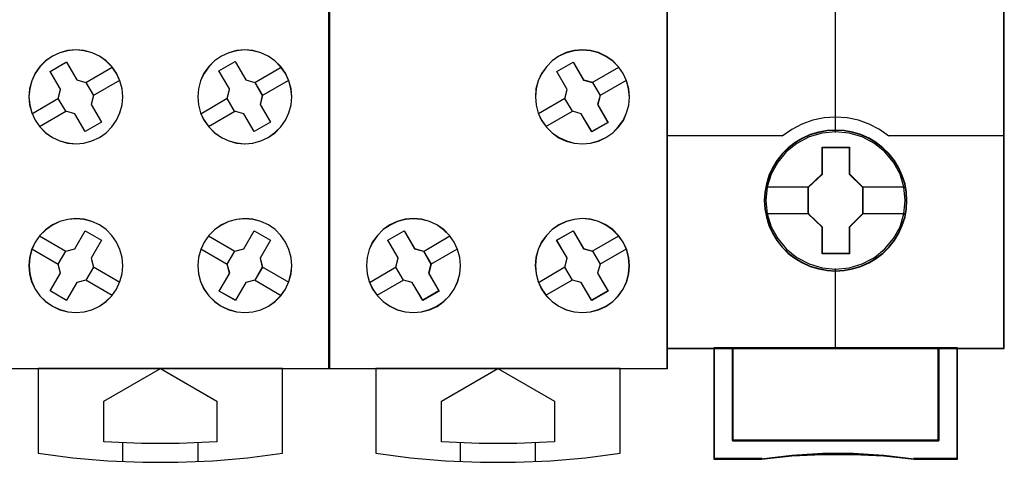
# Model space of a CAD drawing. Header units: millimetres. Extents: x -1290 to 1795, y -4192 to -1311.
# Tile 745 of 1056: x 1456.6 to 1467.09, y -2605.54 to -2600.82. Entities that reach past the tile are written whole.
import ezdxf

# ---------------------------------------------------------------- set-up
doc = ezdxf.new("R2010")
doc.units = ezdxf.units.MM
doc.layers.add('45', color=7, linetype='Continuous')
doc.layers.add('Aparatura', color=7, linetype='Continuous', lineweight=13)

# ---------------------------------------------------------------- blocks, each defined once
blk = doc.blocks.new('*U334')
at = {"layer": '45', "color": 7}
for points in [[(288.52548, -233.587806), (306.528895, -233.587806), (306.528895, -233.587806), (306.528895, -316.572887), (306.528895, -316.572887), (288.52548, -316.572887), (288.52548, -316.572887), (288.52548, -233.587806), (288.52548, -233.587806)], [(295.192997, -300.810982), (294.935233, -300.453901), (294.630603, -300.149504), (294.279107, -299.897791), (293.886604, -299.716323), (293.453092, -299.599247), (293.019581, -299.558271), (292.586069, -299.599247), (292.170132, -299.710469), (291.77177, -299.897791), (291.414416, -300.14365), (291.09807, -300.453901), (290.852023, -300.810982), (290.670417, -301.20904), (290.55911, -301.630514), (290.518102, -302.063694), (290.55911, -302.496875), (290.670417, -302.918348), (290.852023, -303.316406), (291.103928, -303.673487), (291.414416, -303.983738), (291.77177, -304.235451), (292.170132, -304.416919), (292.586069, -304.528141), (293.019581, -304.569118), (293.453092, -304.533995), (293.880745, -304.416919), (294.279107, -304.235451), (294.636462, -303.983738), (294.941091, -303.673487), (295.192997, -303.316406), (295.374603, -302.924202), (295.491768, -302.496875), (295.532776, -302.069548), (295.491768, -301.636367), (295.374603, -301.20904), (295.192997, -300.810982)], [(295.190023, -300.814124), (294.932719, -300.457683), (294.628633, -300.153831), (294.277765, -299.902569), (293.885962, -299.721426), (293.453224, -299.60456), (293.020486, -299.563657), (292.587749, -299.60456), (292.172554, -299.715583), (291.774903, -299.902569), (291.418187, -300.147987), (291.102406, -300.457683), (290.856798, -300.814124), (290.675516, -301.211469), (290.564407, -301.632187), (290.523473, -302.064592), (290.564407, -302.496997), (290.675516, -302.917715), (290.856798, -303.315059), (291.108253, -303.671501), (291.418187, -303.981196), (291.774903, -304.232458), (292.172554, -304.413601), (292.587749, -304.524624), (293.020486, -304.565527), (293.453224, -304.530467), (293.880114, -304.413601), (294.277765, -304.232458), (294.634481, -303.981196), (294.938567, -303.671501), (295.190023, -303.315059), (295.371305, -302.923558), (295.488261, -302.496997), (295.529195, -302.070435), (295.488261, -301.638031), (295.371305, -301.211469), (295.190023, -300.814124)], [(304.19109, -300.810982), (303.93916, -300.453901), (303.628642, -300.149504), (303.277112, -299.897791), (302.88457, -299.716323), (302.456875, -299.599247), (302.023321, -299.558271), (301.589768, -299.599247), (301.167932, -299.710469), (300.77539, -299.897791), (300.412142, -300.14365), (300.101624, -300.453901), (299.849694, -300.810982), (299.66807, -301.20904), (299.556752, -301.630514), (299.521599, -302.063694), (299.556752, -302.496875), (299.66807, -302.918348), (299.849694, -303.316406), (300.107483, -303.673487), (300.418001, -303.983738), (300.77539, -304.235451), (301.167932, -304.416919), (301.589768, -304.528141), (302.017463, -304.569118), (302.456875, -304.533995), (302.88457, -304.416919), (303.277112, -304.235451), (303.634501, -303.977884), (303.945019, -303.673487), (304.19109, -303.316406), (304.372714, -302.924202), (304.495749, -302.496875), (304.530902, -302.069548), (304.489891, -301.636367), (304.372714, -301.20904), (304.19109, -300.810982)], [(304.186326, -300.814124), (303.934847, -300.457683), (303.624883, -300.153831), (303.273981, -299.902569), (302.882141, -299.721426), (302.45521, -299.60456), (302.022431, -299.563657), (301.589652, -299.60456), (301.16857, -299.715583), (300.77673, -299.902569), (300.414131, -300.147987), (300.104168, -300.457683), (299.852688, -300.814124), (299.671389, -301.211469), (299.56027, -301.632187), (299.52518, -302.064592), (299.56027, -302.496997), (299.671389, -302.917715), (299.852688, -303.315059), (300.110016, -303.671501), (300.41998, -303.981196), (300.77673, -304.232458), (301.16857, -304.413601), (301.589652, -304.524624), (302.016583, -304.565527), (302.45521, -304.530467), (302.882141, -304.413601), (303.273981, -304.232458), (303.630732, -303.975353), (303.940695, -303.671501), (304.186326, -303.315059), (304.367626, -302.923558), (304.490441, -302.496997), (304.525531, -302.070435), (304.484593, -301.638031), (304.367626, -301.211469), (304.186326, -300.814124)], [(291.653162, -300.710268), (292.527278, -300.206395), (292.527278, -300.206395), (293.0846, -301.16141), (293.0846, -301.16141), (293.55979, -301.296167), (293.55979, -301.296167), (293.958716, -301.987527), (293.958716, -301.987527), (293.835518, -302.467964), (293.835518, -302.467964), (294.386974, -303.41712), (294.386974, -303.41712), (293.512858, -303.920993), (293.512858, -303.920993), (292.961402, -302.971837), (292.961402, -302.971837), (292.486212, -302.83708), (292.486212, -302.83708), (292.087287, -302.14572), (292.087287, -302.14572), (292.210484, -301.665283), (292.210484, -301.665283), (291.653162, -300.710268), (291.653162, -300.710268)], [(291.656743, -300.714193), (292.528569, -300.211781), (293.084431, -301.164027), (293.558377, -301.298393), (293.956257, -301.987748), (293.833382, -302.466792), (294.383393, -303.413195), (293.511567, -303.915607), (292.961556, -302.969204), (292.48761, -302.834838), (292.08973, -302.145482), (292.212605, -301.666438), (291.656743, -300.714193)], [(300.644127, -300.675608), (301.512629, -300.17767), (301.530234, -300.20696), (302.08185, -301.16183), (302.08185, -301.16183), (302.563047, -301.296566), (302.563047, -301.296566), (302.962089, -301.987821), (302.962089, -301.987821), (302.838855, -302.468185), (302.838855, -302.468185), (303.390471, -303.417197), (303.390471, -303.417197), (302.521969, -303.920993), (302.521969, -303.920993), (301.970353, -302.971981), (301.970353, -302.971981), (301.483288, -302.837245), (301.483288, -302.837245), (301.084246, -302.14599), (301.084246, -302.14599), (301.213348, -301.665626), (301.201612, -301.636336), (300.644127, -300.675608), (300.644127, -300.675608)], [(300.647708, -300.679561), (301.513379, -300.183056), (301.530926, -300.212262), (302.080744, -301.164384), (302.560373, -301.298732), (302.958114, -301.987998), (302.835282, -302.46698), (303.3851, -303.41326), (302.519429, -303.915607), (301.969611, -302.969326), (301.484133, -302.834978), (301.086392, -302.145712), (301.215073, -301.66673), (301.203375, -301.637524), (300.647708, -300.679561)], [(295.192964, -312.31654), (295.374587, -311.918482), (295.485905, -311.497009), (295.532776, -311.069682), (295.497623, -310.630648), (295.374587, -310.203321), (295.192964, -309.811117), (294.946893, -309.454035), (294.636374, -309.143784), (294.278985, -308.892071), (293.880585, -308.710604), (293.458749, -308.593528), (293.019336, -308.558405), (292.591641, -308.599382), (292.169805, -308.710604), (291.771404, -308.897925), (291.414016, -309.149638), (291.109356, -309.454035), (290.851567, -309.811117), (290.669944, -310.209175), (290.558626, -310.630648), (290.523473, -311.063829), (290.558626, -311.502863), (290.669944, -311.918482), (290.851567, -312.31654), (291.103497, -312.673622), (291.414016, -312.983873), (291.771404, -313.235586), (292.169805, -313.417053), (292.591641, -313.528275), (293.025195, -313.569252), (293.458749, -313.528275), (293.880585, -313.422907), (294.278985, -313.229732), (294.630515, -312.978019), (294.941034, -312.673622), (295.192964, -312.31654)], [(295.18999, -312.315194), (295.371289, -311.917849), (295.482408, -311.497131), (295.529195, -311.07057), (295.494105, -310.632322), (295.371289, -310.20576), (295.18999, -309.814259), (294.944359, -309.457817), (294.634396, -309.148122), (294.277645, -308.89686), (293.879957, -308.715717), (293.458874, -308.598851), (293.020247, -308.563791), (292.593316, -308.604694), (292.172234, -308.715717), (291.774545, -308.902703), (291.417795, -309.153965), (291.11368, -309.457817), (290.856352, -309.814259), (290.675053, -310.211604), (290.563934, -310.632322), (290.528844, -311.064726), (290.563934, -311.502974), (290.675053, -311.917849), (290.856352, -312.315194), (291.107832, -312.671635), (291.417795, -312.981331), (291.774545, -313.232593), (292.172234, -313.413735), (292.593316, -313.524758), (293.026095, -313.565661), (293.458874, -313.524758), (293.879957, -313.419579), (294.277645, -313.226749), (294.628547, -312.975487), (294.93851, -312.671635), (295.18999, -312.315194)], [(304.19109, -312.31654), (304.372714, -311.918482), (304.489891, -311.497009), (304.530902, -311.069682), (304.495749, -310.630648), (304.378573, -310.203321), (304.196949, -309.811117), (303.945019, -309.454035), (303.64036, -309.143784), (303.282971, -308.892071), (302.88457, -308.710604), (302.456875, -308.593528), (302.023321, -308.558405), (301.589768, -308.599382), (301.167932, -308.710604), (300.77539, -308.897925), (300.412142, -309.149638), (300.107483, -309.454035), (299.855553, -309.811117), (299.673929, -310.209175), (299.556752, -310.630648), (299.521599, -311.063829), (299.556752, -311.502863), (299.66807, -311.918482), (299.849694, -312.31654), (300.101624, -312.673622), (300.418001, -312.983873), (300.769531, -313.235586), (301.167932, -313.417053), (301.589768, -313.528275), (302.023321, -313.569252), (302.456875, -313.528275), (302.88457, -313.422907), (303.282971, -313.229732), (303.634501, -312.978019), (303.93916, -312.673622), (304.19109, -312.31654)], [(304.186326, -312.315194), (304.367626, -311.917849), (304.484593, -311.497131), (304.525531, -311.07057), (304.490441, -310.632322), (304.373474, -310.20576), (304.192175, -309.814259), (303.940695, -309.457817), (303.63658, -309.148122), (303.27983, -308.89686), (302.882141, -308.715717), (302.45521, -308.598851), (302.022431, -308.563791), (301.589652, -308.604694), (301.16857, -308.715717), (300.77673, -308.902703), (300.414131, -309.153965), (300.110016, -309.457817), (299.858537, -309.814259), (299.677237, -310.211604), (299.56027, -310.632322), (299.52518, -311.064726), (299.56027, -311.502974), (299.671389, -311.917849), (299.852688, -312.315194), (300.104168, -312.671635), (300.41998, -312.981331), (300.770881, -313.232593), (301.16857, -313.413735), (301.589652, -313.524758), (302.022431, -313.565661), (302.45521, -313.524758), (302.882141, -313.419579), (303.27983, -313.226749), (303.630732, -312.975487), (303.934847, -312.671635), (304.186326, -312.315194)], [(292.961143, -310.162878), (293.512699, -309.208325), (293.512699, -309.208325), (294.386974, -309.711954), (294.386974, -309.711954), (293.835418, -310.666508), (293.835418, -310.666508), (293.964506, -311.140856), (293.964506, -311.140856), (293.55964, -311.837739), (293.55964, -311.837739), (293.084363, -311.966574), (293.084363, -311.966574), (292.532808, -312.921127), (292.532808, -312.921127), (291.658533, -312.417498), (291.658533, -312.417498), (292.210089, -311.462945), (292.210089, -311.462945), (292.081001, -310.988596), (292.081001, -310.988596), (292.485867, -310.291714), (292.485867, -310.291714), (292.961143, -310.162878), (292.961143, -310.162878)], [(292.961305, -310.164623), (293.511413, -309.211916), (294.383393, -309.714571), (293.833285, -310.667278), (293.962034, -311.140709), (293.558231, -311.836244), (293.084202, -311.96483), (292.534093, -312.917537), (291.662113, -312.414881), (292.212222, -311.462175), (292.083473, -310.988743), (292.487276, -310.293209), (292.961305, -310.164623)], [(302.521494, -309.208325), (303.390471, -309.711954), (303.390471, -309.711954), (302.838554, -310.666508), (302.838554, -310.666508), (302.961854, -311.140856), (302.961854, -311.140856), (302.556723, -311.837739), (302.556723, -311.837739), (302.087006, -311.966574), (302.087006, -311.966574), (301.529217, -312.921127), (301.529217, -312.921127), (300.66024, -312.423354), (300.66024, -312.423354), (301.218029, -311.462945), (301.218029, -311.462945), (301.082985, -310.988596), (301.082985, -310.988596), (301.488117, -310.291714), (301.488117, -310.291714), (301.969577, -310.168735), (301.969577, -310.168735), (302.521494, -309.208325), (302.521494, -309.208325)], [(302.519542, -309.211916), (303.3851, -309.714571), (302.835354, -310.667278), (302.95817, -311.140709), (302.554633, -311.836244), (302.086763, -311.96483), (301.531169, -312.917537), (300.665611, -312.420726), (301.221206, -311.462175), (301.086693, -310.988743), (301.49023, -310.293209), (301.969796, -310.170468), (302.519542, -309.211916)], [(291.01581, -316.56032), (291.01581, -321.063152), (291.01581, -321.063152), (292.87049, -321.30908), (294.72517, -321.478888), (296.591551, -321.555009), (298.452082, -321.555009), (300.324314, -321.478888), (302.173144, -321.30908), (304.027824, -321.063152), (304.027824, -321.063152), (304.027824, -316.56032), (291.01581, -316.56032)], [(294.517667, -318.294283), (297.527673, -316.56032), (297.527673, -316.56032), (300.525966, -318.294283), (300.525966, -318.294283), (300.525966, -320.461738), (300.525966, -320.461738), (298.529056, -320.549608), (296.520433, -320.549608), (294.517667, -320.461738), (294.517667, -320.461738), (294.517667, -318.294283), (294.517667, -318.294283)]]:
    blk.add_lwpolyline(points, close=True, dxfattribs=at)
at = {"layer": '45', "color": 59}
blk.add_lwpolyline([(288.529061, -233.593193), (306.525314, -233.593193), (306.525314, -316.567501), (288.529061, -316.567501), (288.529061, -233.593193)], close=True, dxfattribs=at)
at = {"layer": '45', "color": 7}
for points in [[(293.552687, -301.305155), (294.967036, -300.488267)], [(302.554394, -301.305155), (303.963372, -300.488267)], [(293.950137, -301.994573), (295.364486, -301.175889)], [(302.951844, -301.994573), (304.366193, -301.175889)], [(290.682811, -302.964067), (292.09537, -302.139997)], [(299.679147, -302.964067), (301.093496, -302.139997)], [(291.080261, -303.651689), (292.49282, -302.829415)], [(300.081968, -303.651689), (301.490946, -302.829415)], [(291.085632, -309.475834), (292.49282, -310.299903)], [(300.081968, -309.475834), (301.496317, -310.299903)], [(290.682811, -310.170637), (292.089999, -310.994707)], [(299.679147, -310.170637), (301.093496, -310.994707)], [(293.955508, -311.134745), (295.369857, -311.951634)], [(302.951844, -311.134745), (304.366193, -311.951634)], [(293.552687, -311.829549), (294.967036, -312.646437)], [(302.549023, -311.829549), (303.963372, -312.653619)], [(295.516663, -320.51011), (295.516663, -321.519101)], [(299.514438, -320.51011), (299.514438, -321.519101)]]:
    blk.add_lwpolyline(points, dxfattribs=at)
blk = doc.blocks.new('*U335')
at = {"layer": '45', "color": 7}
for points in [[(306.509201, -233.591397), (324.517986, -233.591397), (324.517986, -233.591397), (324.517986, -316.574683), (324.517986, -316.574683), (306.509201, -316.574683), (306.509201, -316.574683), (306.509201, -233.591397), (306.509201, -233.591397)], [(306.516362, -233.598579), (324.510825, -233.598579), (324.510825, -316.567501), (306.516362, -316.567501), (306.516362, -233.598579)], [(322.185682, -300.81592), (321.933482, -300.458455), (321.622631, -300.14787), (321.264859, -299.901746), (320.866031, -299.708364), (320.443743, -299.597022), (320.01559, -299.561861), (319.575706, -299.602882), (319.153418, -299.708364), (318.75459, -299.895886), (318.396818, -300.14787), (318.091832, -300.458455), (317.839632, -300.81592), (317.651948, -301.208545), (317.534646, -301.630472), (317.50532, -302.069978), (317.540511, -302.503624), (317.651948, -302.93141), (317.833766, -303.324036), (318.091832, -303.681501), (318.396818, -303.986226), (318.760455, -304.24407), (319.153418, -304.425732), (319.575706, -304.537074), (320.01559, -304.578094), (320.443743, -304.537074), (320.871897, -304.425732), (321.264859, -304.238209), (321.628496, -303.986226), (321.927617, -303.675641), (322.191548, -303.324036), (322.367501, -302.92555), (322.484803, -302.503624), (322.519994, -302.075838), (322.478938, -301.630472), (322.367501, -301.214406), (322.185682, -300.81592)], [(322.179476, -300.81951), (321.927996, -300.463069), (321.618033, -300.153374), (321.261283, -299.907955), (320.863594, -299.715126), (320.442512, -299.604103), (320.015581, -299.569043), (319.576954, -299.609946), (319.155872, -299.715126), (318.758183, -299.902111), (318.401433, -300.153374), (318.097318, -300.463069), (317.845838, -300.81951), (317.65869, -301.211012), (317.541723, -301.63173), (317.512481, -302.069978), (317.547571, -302.502383), (317.65869, -302.928944), (317.83999, -303.320445), (318.097318, -303.676887), (318.401433, -303.980739), (318.764031, -304.237844), (319.155872, -304.418987), (319.576954, -304.53001), (320.015581, -304.570913), (320.442512, -304.53001), (320.869442, -304.418987), (321.261283, -304.232001), (321.623881, -303.980739), (321.922148, -303.671044), (322.185324, -303.320445), (322.360775, -302.923101), (322.477743, -302.502383), (322.512833, -302.075821), (322.471894, -301.63173), (322.360775, -301.216855), (322.179476, -300.81951)], [(318.643961, -300.71459), (319.514647, -300.209986), (319.514647, -300.209986), (320.067651, -301.166386), (320.067651, -301.166386), (320.550058, -301.289603), (320.550058, -301.289603), (320.955986, -301.987833), (320.955986, -301.987833), (320.82656, -302.474834), (320.82656, -302.474834), (321.379563, -303.431234), (321.379563, -303.431234), (320.508877, -303.92997), (320.508877, -303.92997), (319.94999, -302.97357), (319.94999, -302.97357), (319.473466, -302.838618), (319.473466, -302.838618), (319.067538, -302.146255), (319.067538, -302.146255), (319.196964, -301.670989), (319.196964, -301.670989), (318.643961, -300.71459), (318.643961, -300.71459)], [(318.652912, -300.719823), (319.51847, -300.217168), (320.068216, -301.169874), (320.547782, -301.292616), (320.95132, -301.98815), (320.822656, -302.473271), (321.372402, -303.425978), (320.506844, -303.922788), (319.951249, -302.970081), (319.477532, -302.83565), (319.073995, -302.145961), (319.202659, -301.67253), (318.652912, -300.719823)], [(313.182185, -309.810668), (312.929985, -309.453203), (312.619134, -309.148478), (312.261362, -308.890635), (311.868399, -308.708972), (311.446111, -308.59763), (311.006227, -308.55661), (310.572208, -308.59763), (310.14992, -308.714832), (309.756957, -308.896495), (309.399185, -309.142618), (309.088334, -309.459063), (308.836134, -309.804808), (308.64845, -310.209154), (308.537013, -310.63108), (308.501823, -311.064726), (308.542878, -311.504233), (308.64845, -311.920299), (308.836134, -312.318784), (309.088334, -312.67625), (309.399185, -312.986834), (309.756957, -313.232958), (310.14992, -313.426341), (310.572208, -313.537682), (311.012092, -313.572843), (311.446111, -313.531822), (311.868399, -313.42048), (312.267227, -313.238818), (312.619134, -312.986834), (312.929985, -312.67625), (313.17632, -312.318784), (313.369869, -311.926159), (313.481306, -311.504233), (313.516497, -311.064726), (313.481306, -310.63108), (313.364004, -310.209154), (313.182185, -309.810668)], [(313.175979, -309.814259), (312.924499, -309.457817), (312.614536, -309.153965), (312.257785, -308.89686), (311.865945, -308.715717), (311.444863, -308.604694), (311.006235, -308.563791), (310.573456, -308.604694), (310.152374, -308.72156), (309.760534, -308.902703), (309.403784, -309.148122), (309.09382, -309.46366), (308.842341, -309.808415), (308.655193, -310.211604), (308.544074, -310.632322), (308.508984, -311.064726), (308.549922, -311.502974), (308.655193, -311.917849), (308.842341, -312.315194), (309.09382, -312.671635), (309.403784, -312.981331), (309.760534, -313.226749), (310.152374, -313.419579), (310.573456, -313.530601), (311.012084, -313.565661), (311.444863, -313.524758), (311.865945, -313.413735), (312.263634, -313.232593), (312.614536, -312.981331), (312.924499, -312.671635), (313.17013, -312.315194), (313.363126, -311.923692), (313.474245, -311.502974), (313.509335, -311.064726), (313.474245, -310.632322), (313.357278, -310.211604), (313.175979, -309.814259)], [(322.186059, -309.811023), (321.927902, -309.453592), (321.622807, -309.148896), (321.25904, -308.896936), (320.865937, -308.709431), (320.443498, -308.5981), (320.009325, -308.551224), (319.575151, -308.60396), (319.152712, -308.709431), (318.753742, -308.896936), (318.395842, -309.143036), (318.090747, -309.459451), (317.838457, -309.805164), (317.650706, -310.209471), (317.533362, -310.631358), (317.498159, -311.064963), (317.539229, -311.504428), (317.650706, -311.920455), (317.83259, -312.318903), (318.08488, -312.676334), (318.395842, -312.986889), (318.753742, -313.23299), (319.152712, -313.426354), (319.575151, -313.537685), (320.009325, -313.572843), (320.443498, -313.531826), (320.871804, -313.420495), (321.264907, -313.238849), (321.628674, -312.986889), (321.927902, -312.676334), (322.186059, -312.318903), (322.367943, -311.926314), (322.47942, -311.504428), (322.514623, -311.064963), (322.47942, -310.631358), (322.367943, -310.209471), (322.186059, -309.811023)], [(322.17828, -309.814601), (321.921045, -309.458192), (321.617038, -309.154368), (321.25457, -308.903129), (320.86287, -308.71616), (320.441938, -308.605147), (320.009314, -308.558405), (319.57669, -308.61099), (319.155759, -308.71616), (318.758212, -308.903129), (318.40159, -309.148525), (318.097584, -309.464035), (317.846194, -309.808758), (317.659113, -310.21191), (317.542188, -310.632589), (317.50711, -311.064955), (317.548034, -311.503163), (317.659113, -311.917999), (317.840348, -312.315308), (318.091737, -312.671717), (318.40159, -312.981384), (318.758212, -313.22678), (319.155759, -313.419592), (319.57669, -313.530605), (320.009314, -313.565661), (320.441938, -313.524762), (320.868716, -313.413749), (321.260416, -313.232623), (321.622885, -312.981384), (321.921045, -312.671717), (322.17828, -312.315308), (322.359515, -311.923842), (322.470594, -311.503163), (322.505672, -311.064955), (322.470594, -310.632589), (322.359515, -310.21191), (322.17828, -309.814601)], [(309.642254, -309.70347), (310.51294, -309.204734), (310.51294, -309.204734), (311.065943, -310.161134), (311.065943, -310.161134), (311.548351, -310.296086), (311.548351, -310.296086), (311.948396, -310.988449), (311.948396, -310.988449), (311.824852, -311.463715), (311.824852, -311.463715), (312.377856, -312.420115), (312.377856, -312.420115), (311.50717, -312.924718), (311.50717, -312.924718), (310.948283, -311.968318), (310.948283, -311.968318), (310.477642, -311.839234), (310.477642, -311.839234), (310.071714, -311.146871), (310.071714, -311.146871), (310.195257, -310.65987), (310.195257, -310.65987), (309.642254, -309.70347), (309.642254, -309.70347)], [(309.649415, -309.708726), (310.514973, -309.211916), (311.064719, -310.164623), (311.544285, -310.299054), (311.941974, -310.988743), (311.819158, -311.462175), (312.368904, -312.414881), (311.503346, -312.917537), (310.947752, -311.96483), (310.479883, -311.836244), (310.076345, -311.146554), (310.199161, -310.661433), (309.649415, -309.708726)], [(318.63859, -309.70347), (319.509276, -309.204734), (319.509276, -309.204734), (320.068163, -310.161134), (320.068163, -310.161134), (320.55057, -310.290219), (320.55057, -310.290219), (320.956498, -310.988449), (320.956498, -310.988449), (320.821189, -311.463715), (320.821189, -311.463715), (321.374192, -312.420115), (321.374192, -312.420115), (320.503506, -312.924718), (320.503506, -312.924718), (319.950502, -311.968318), (319.950502, -311.968318), (319.473978, -311.839234), (319.473978, -311.839234), (319.06805, -311.146871), (319.06805, -311.146871), (319.191593, -310.65987), (319.191593, -310.65987), (318.63859, -309.70347), (318.63859, -309.70347)], [(318.645751, -309.708726), (319.511879, -309.211916), (320.067839, -310.164623), (320.547721, -310.293209), (320.951524, -310.988743), (320.816923, -311.462175), (321.367031, -312.414881), (320.500903, -312.917537), (319.950795, -311.96483), (319.476765, -311.836244), (319.072963, -311.146554), (319.195859, -310.661433), (318.645751, -309.708726)], [(308.99953, -316.558525), (308.99953, -321.064594), (308.99953, -321.064594), (310.849123, -321.310699), (312.716275, -321.474769), (314.583427, -321.556804), (316.444725, -321.556804), (318.311877, -321.474769), (320.167323, -321.310699), (322.016915, -321.064594), (322.016915, -321.064594), (322.016915, -316.558525), (308.99953, -316.558525)], [(312.499597, -318.294621), (315.513191, -316.558525), (315.513191, -316.558525), (318.515058, -318.294621), (318.515058, -318.294621), (318.515058, -320.464741), (318.515058, -320.464741), (316.515767, -320.558584), (314.510614, -320.558584), (312.499597, -320.464741), (312.499597, -320.464741), (312.499597, -318.294621), (312.499597, -318.294621)]]:
    blk.add_lwpolyline(points, close=True, dxfattribs=at)
for points in [[(320.538115, -301.301564), (321.957835, -300.47929)], [(320.942726, -301.996368), (322.355285, -301.174094)], [(317.668239, -302.960476), (319.082588, -302.138202)], [(318.065689, -303.65528), (319.485409, -302.825824)], [(311.536408, -310.307085), (312.956128, -309.479424)], [(320.538115, -310.301699), (321.957835, -309.479424)], [(311.933858, -310.996503), (313.358949, -310.168842)], [(320.942726, -310.996503), (322.355285, -310.168842)], [(308.671903, -311.96061), (310.086252, -311.138336)], [(317.668239, -311.96061), (319.082588, -311.138336)], [(309.069353, -312.650028), (310.489073, -311.827754)], [(318.065689, -312.650028), (319.485409, -311.827754)], [(313.505755, -320.511905), (313.505755, -321.522692)], [(317.498159, -320.511905), (317.498159, -321.522692)]]:
    blk.add_lwpolyline(points, dxfattribs=at)
blk = doc.blocks.new('*U336')
at = {"layer": '45', "color": 7}
for points in [[(342.485594, -233.760161), (324.514406, -233.760161), (324.514406, -315.4849), (342.485594, -315.4849), (342.485594, -233.760161)], [(342.467691, -233.778115), (324.532309, -233.778115), (324.532309, -315.466946), (342.467691, -315.466946), (342.467691, -233.778115)], [(337.29905, -307.601538), (337.276736, -307.150173), (337.204216, -306.698808), (337.048018, -306.263956), (336.869507, -305.851122), (336.63521, -305.454802), (336.350708, -305.108021), (336.021578, -304.788763), (335.653398, -304.508036), (335.279639, -304.26584), (334.844518, -304.078689), (334.414975, -303.952086), (333.957539, -303.869519), (333.500104, -303.841997), (333.042668, -303.869519), (332.59639, -303.952086), (332.144533, -304.078689), (331.731725, -304.26584), (331.341231, -304.508036), (330.97863, -304.788763), (330.643921, -305.108021), (330.376154, -305.454802), (330.130701, -305.851122), (329.935454, -306.263956), (329.812727, -306.698808), (329.723472, -307.150173), (329.695579, -307.601538), (329.723472, -308.052903), (329.812727, -308.487755), (329.935454, -308.922607), (330.130701, -309.33544), (330.376154, -309.731761), (330.643921, -310.08955), (330.97863, -310.414313), (331.341231, -310.689536), (331.731725, -310.920723), (332.144533, -311.107874), (332.59639, -311.239981), (333.042668, -311.333557), (333.500104, -311.355574), (333.957539, -311.333557), (334.414975, -311.239981), (334.844518, -311.107874), (335.279639, -310.920723), (335.653398, -310.689536), (336.021578, -310.414313), (336.350708, -310.08955), (336.63521, -309.731761), (336.869507, -309.33544), (337.048018, -308.922607), (337.204216, -308.487755), (337.276736, -308.052903), (337.29905, -307.601538)], [(337.29905, -307.601538), (337.276736, -307.150173), (337.204216, -306.698808), (337.048018, -306.263956), (336.869507, -305.851122), (336.63521, -305.454802), (336.350708, -305.108021), (336.021578, -304.788763), (335.653398, -304.508036), (335.279639, -304.26584), (334.844518, -304.078689), (334.414975, -303.952086), (333.957539, -303.869519), (333.500104, -303.841997), (333.042668, -303.869519), (332.59639, -303.952086), (332.144533, -304.078689), (331.731725, -304.26584), (331.341231, -304.508036), (330.97863, -304.788763), (330.643921, -305.108021), (330.376154, -305.454802), (330.130701, -305.851122), (329.935454, -306.263956), (329.812727, -306.698808), (329.723472, -307.150173), (329.695579, -307.601538), (329.723472, -308.052903), (329.812727, -308.487755), (329.935454, -308.922607), (330.130701, -309.33544), (330.376154, -309.731761), (330.643921, -310.08955), (330.97863, -310.414313), (331.341231, -310.689536), (331.731725, -310.920723), (332.144533, -311.107874), (332.59639, -311.239981), (333.042668, -311.333557), (333.500104, -311.355574), (333.957539, -311.333557), (334.414975, -311.239981), (334.844518, -311.107874), (335.279639, -310.920723), (335.653398, -310.689536), (336.021578, -310.414313), (336.350708, -310.08955), (336.63521, -309.731761), (336.869507, -309.33544), (337.048018, -308.922607), (337.204216, -308.487755), (337.276736, -308.052903), (337.29905, -307.601538)], [(337.279356, -307.601525), (337.257158, -307.152317), (337.185013, -306.703109), (337.029625, -306.270335), (336.852038, -305.859474), (336.618956, -305.465048), (336.335927, -305.119925), (336.008502, -304.802192), (335.642229, -304.522807), (335.270407, -304.281768), (334.837539, -304.095511), (334.410221, -303.969514), (333.955155, -303.887342), (333.500089, -303.859951), (333.045023, -303.887342), (332.601057, -303.969514), (332.15154, -304.095511), (331.740871, -304.281768), (331.3524, -304.522807), (330.991677, -304.802192), (330.658702, -305.119925), (330.392322, -305.465048), (330.14814, -305.859474), (329.953905, -306.270335), (329.831814, -306.703109), (329.743021, -307.152317), (329.715273, -307.601525), (329.743021, -308.050733), (329.831814, -308.483506), (329.953905, -308.91628), (330.14814, -309.327141), (330.392322, -309.721568), (330.658702, -310.077647), (330.991677, -310.400858), (331.3524, -310.674765), (331.740871, -310.904847), (332.15154, -311.091104), (332.601057, -311.22258), (333.045023, -311.315708), (333.500089, -311.337621), (333.955155, -311.315708), (334.410221, -311.22258), (334.837539, -311.091104), (335.270407, -310.904847), (335.642229, -310.674765), (336.008502, -310.400858), (336.335927, -310.077647), (336.618956, -309.721568), (336.852038, -309.327141), (337.029625, -308.91628), (337.185013, -308.483506), (337.257158, -308.050733), (337.279356, -307.601525)], [(332.785408, -304.745063), (334.231472, -304.745063), (334.231472, -306.173367), (334.957317, -306.879247), (334.957317, -308.307552), (334.231472, -309.024462), (334.231472, -310.441737), (332.785408, -310.441737), (332.785408, -309.024462), (332.042683, -308.307552), (332.042683, -306.879247), (332.785408, -306.173367), (332.785408, -304.745063)], [(332.785408, -304.745063), (334.231472, -304.745063), (334.231472, -304.745063), (334.231472, -306.173367), (334.231472, -306.173367), (334.957317, -306.879247), (334.957317, -306.879247), (334.957317, -308.307552), (334.957317, -308.307552), (334.231472, -309.024462), (334.231472, -309.024462), (334.231472, -310.441737), (334.231472, -310.441737), (332.785408, -310.441737), (332.785408, -310.441737), (332.785408, -309.024462), (332.785408, -309.024462), (332.042683, -308.307552), (332.042683, -308.307552), (332.042683, -306.879247), (332.042683, -306.879247), (332.785408, -306.173367), (332.785408, -306.173367), (332.785408, -304.745063), (332.785408, -304.745063)], [(332.795065, -304.763016), (334.221587, -304.763016), (334.221587, -306.181868), (334.937623, -306.883076), (334.937623, -308.301928), (334.221587, -309.014093), (334.221587, -310.421988), (332.795065, -310.421988), (332.795065, -309.014093), (332.062377, -308.301928), (332.062377, -306.883076), (332.795065, -306.181868), (332.795065, -304.763016)], [(338.998991, -315.447197), (338.998991, -320.397453), (328.001009, -320.397453), (328.001009, -315.447197), (327.004735, -315.447197), (327.004735, -321.395222), (329.548296, -321.395222), (331.167938, -321.21882), (332.798712, -321.13062), (334.429485, -321.13062), (336.060259, -321.21882), (337.685467, -321.395222), (339.995265, -321.395222), (339.995265, -315.447197), (338.998991, -315.447197)], [(333.494432, -315.447197), (327.99836, -315.447197), (327.99836, -320.402388), (339.00164, -320.402388), (339.00164, -315.447197), (333.494432, -315.447197)], [(339.00164, -320.402388), (339.00164, -315.447197), (333.494432, -315.447197), (327.99836, -315.447197), (327.99836, -320.402388), (339.00164, -320.402388)]]:
    blk.add_lwpolyline(points, close=True, dxfattribs=at)
at = {"layer": '45', "color": 139}
for points in [[(342.485594, -233.760161), (324.514406, -233.760161), (324.514406, -315.4849), (342.485594, -315.4849), (342.485594, -233.760161)], [(337.209534, -307.590647), (337.137017, -306.869521), (336.930622, -306.186929), (336.58477, -305.553879), (336.127354, -304.997897), (335.563951, -304.546505), (334.916875, -304.205209), (334.219594, -303.996027), (333.494422, -303.92997), (332.774828, -303.996027), (332.083125, -304.205209), (331.436049, -304.546505), (330.872646, -304.997897), (330.41523, -305.553879), (330.069378, -306.186929), (329.857405, -306.869521), (329.790466, -307.590647), (329.857405, -308.306269), (330.069378, -308.994366), (330.41523, -309.621911), (330.872646, -310.177893), (331.436049, -310.63479), (332.083125, -310.970581), (332.774828, -311.185268), (333.494422, -311.25683), (334.219594, -311.185268), (334.916875, -310.970581), (335.563951, -310.63479), (336.127354, -310.177893), (336.58477, -309.621911), (336.930622, -308.994366), (337.137017, -308.306269), (337.209534, -307.590647)]]:
    blk.add_lwpolyline(points, close=True, dxfattribs=at)
for points in [[(333.474936, -296.748534), (333.474936, -303.973058)], [(336.343021, -304.165162), (335.829155, -303.811948), (335.292947, -303.5214), (334.71764, -303.316308), (334.10882, -303.185277), (333.494414, -303.145398), (332.89118, -303.185277), (332.28236, -303.316308), (331.707053, -303.5214), (331.159674, -303.811948), (330.656979, -304.165162)], [(324.514406, -304.125664), (330.694575, -304.125664)], [(336.305425, -304.125664), (342.485594, -304.125664)], [(333.474936, -311.213741), (333.474936, -315.4849)], [(327.004735, -315.447197), (327.004735, -321.395222)], [(327.99836, -315.447197), (327.99836, -320.402388)], [(338.962253, -320.402388), (338.962253, -315.447197)], [(339.955878, -315.447197), (339.955878, -321.395222)], [(327.99836, -320.364686), (339.00164, -320.364686)], [(329.579209, -321.355724), (327.004735, -321.355724)], [(337.692919, -321.395222), (336.064888, -321.194141), (334.431281, -321.093601), (332.797675, -321.093601), (331.164068, -321.194141), (329.541612, -321.395222)], [(339.995265, -321.355724), (337.653532, -321.355724)]]:
    blk.add_lwpolyline(points, dxfattribs=at)
at = {"layer": '45', "color": 7}
for points in [[(329.768982, -306.865382), (332.08207, -306.865382)], [(334.91793, -306.865382), (337.225647, -306.865382)], [(329.768982, -308.283715), (332.08207, -308.283715)], [(334.91793, -308.283715), (337.225647, -308.283715)]]:
    blk.add_lwpolyline(points, dxfattribs=at)
at = {"layer": '45', "color": 59}
for points in [[(338.998991, -315.447197), (338.998991, -320.397453), (328.001009, -320.397453), (328.001009, -315.447197), (327.004735, -315.447197), (327.004735, -321.395222), (329.548296, -321.395222), (331.167938, -321.21882), (332.798712, -321.13062), (334.429485, -321.13062), (336.060259, -321.21882), (337.685467, -321.395222), (339.995265, -321.395222), (339.995265, -315.447197), (338.998991, -315.447197)], [(338.983833, -315.465151), (338.983833, -320.384029), (328.016167, -320.384029), (328.016167, -315.465151), (327.022638, -315.465151), (327.022638, -321.375473), (329.559188, -321.375473), (331.174366, -321.20019), (332.800645, -321.112548), (334.426923, -321.112548), (336.053202, -321.20019), (337.67393, -321.375473), (339.977362, -321.375473), (339.977362, -315.465151), (338.983833, -315.465151)], [(333.494432, -315.447197), (327.99836, -315.447197), (327.99836, -320.402388), (339.00164, -320.402388), (339.00164, -315.447197), (333.494432, -315.447197)], [(339.00164, -320.402388), (339.00164, -315.447197), (333.494432, -315.447197), (327.99836, -315.447197), (327.99836, -320.402388), (339.00164, -320.402388)], [(333.49445, -315.465151), (328.016263, -315.465151), (328.016263, -320.384434), (338.983737, -320.384434), (338.983737, -315.465151), (333.49445, -315.465151)]]:
    blk.add_lwpolyline(points, close=True, dxfattribs=at)
at = {"layer": '45', "color": 140}
blk.add_lwpolyline([(338.983737, -320.384434), (338.983737, -315.465151), (333.49445, -315.465151), (328.016263, -315.465151), (328.016263, -320.384434), (338.983737, -320.384434)], close=True, dxfattribs=at)

msp = doc.modelspace()

# ---------------------------------------------------------------- block references
at = {"layer": 'Aparatura', "color": 7, "lineweight": 13, "xscale": 0.2, "yscale": 0.2, "zscale": 0.2}
for name in ['*U334', '*U335', '*U336']:
    msp.add_blockref(name, (1398.59, -2541.227), dxfattribs=at)

doc.saveas('drawing.dxf')
